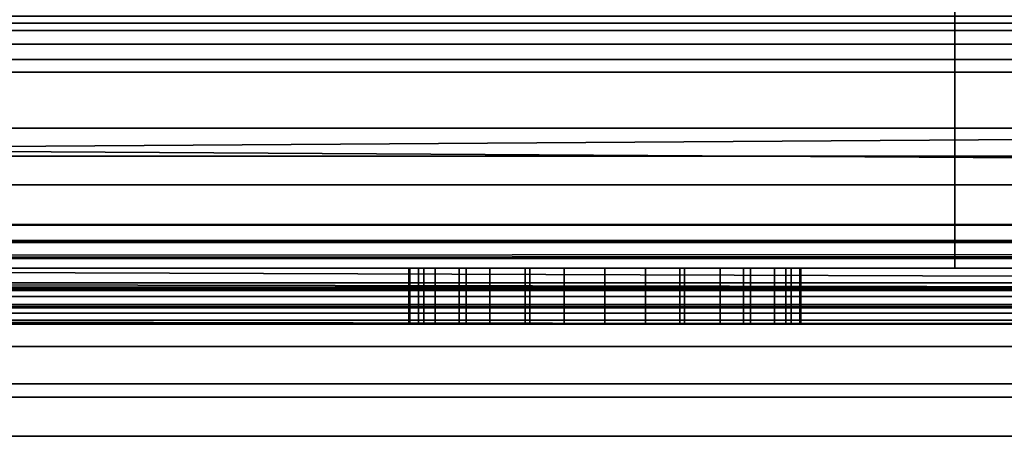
# Model space of a CAD drawing. Header units: millimetres. Extents: x -503 to 6703, y -110 to 249.
# Tile 681 of 1056: x 2616.55 to 2634.13, y -30 to -22.56. Entities that reach past the tile are written whole.
import ezdxf

# ---------------------------------------------------------------- set-up
doc = ezdxf.new("R2010")
doc.units = ezdxf.units.MM
doc.layers.add('151', color=7, linetype='Continuous', true_color=0xffffff)

# ---------------------------------------------------------------- blocks, each defined once
blk = doc.blocks.new('UG_SURFACE_210')
at = {"layer": '151', "color": 250, "linetype": 'Continuous', "lineweight": 35}
for points in [[(2591.5, -21.648, 0.728), (3408.5, -21.648, 0.728), (3408.5, -22.621, 1.379), (2591.5, -22.621, 1.379)], [(2591.5, -23.5, 23.5), (3408.5, -23.5, 23.5), (3408.5, -22.5, 23.5), (2591.5, -22.5, 23.5)], [(2591.5, -22.621, 1.379), (3408.5, -22.621, 1.379), (3408.5, -23.272, 2.352), (2591.5, -23.272, 2.352)], [(2591.5, -23.272, 2.352), (3408.5, -23.272, 2.352), (3408.5, -23.5, 3.5), (2591.5, -23.5, 3.5)], [(2591.5, -23.5, 3.5), (3408.5, -23.5, 3.5), (3408.5, -23.5, 23.5), (2591.5, -23.5, 23.5)]]:
    blk.add_3dface(points, dxfattribs=at)
blk = doc.blocks.new('UG_SURFACE_211')
at = {"layer": '151', "color": 252, "linetype": 'Continuous', "lineweight": 35}
for points in [[(2591.5, -20.228, 24), (3408.5, -20.228, 24), (3408.5, -23.5, 24), (2591.5, -23.5, 24)], [(2591.5, -24.5, 30.5), (3408.5, -24.5, 30.5), (3408.5, -20.25, 30.5), (2591.5, -20.25, 30.5)], [(2591.5, -23, 28), (3408.5, -23, 28), (3408.5, -23.5, 29.5), (2591.5, -23.5, 29.5)], [(2591.5, -23.5, 26.5), (3408.5, -23.5, 26.5), (3408.5, -23, 28), (2591.5, -23, 28)], [(2591.5, -23.5, 0.5), (3408.5, -23.5, 0.5), (3408.5, -24.5, 0.5), (2591.5, -24.5, 0.5)], [(2591.5, -23.5, 24), (3408.5, -23.5, 24), (3408.5, -23.5, 0.5), (2591.5, -23.5, 0.5)], [(2591.5, -23.5, 29.5), (3408.5, -23.5, 29.5), (3408.5, -24.5, 29.5), (2591.5, -24.5, 29.5)], [(2591.5, -24.5, 26.5), (3408.5, -24.5, 26.5), (3408.5, -23.5, 26.5), (2591.5, -23.5, 26.5)], [(2591.5, -24.5, 0.5), (3408.5, -24.5, 0.5), (3408.5, -24.5, 26.5), (2591.5, -24.5, 26.5)], [(2591.5, -24.5, 29.5), (3408.5, -24.5, 29.5), (3408.5, -24.5, 30.5), (2591.5, -24.5, 30.5)]]:
    blk.add_3dface(points, dxfattribs=at)
blk = doc.blocks.new('UG_SURFACE_213')
at = {"layer": '151', "color": 35, "linetype": 'Continuous', "lineweight": 35}
for points in [[(2594, -14.5, 1002), (2668, -14.5, 1002), (2668, -27, 1002), (2594, -27, 1002)], [(2668, -14.5, 1159), (2594, -14.5, 1159), (2594, -27, 1159), (2668, -27, 1159)], [(2633.25, -14.5, 1003), (2594, -14.5, 1003), (2594, -27, 1003), (2633.25, -27, 1003)], [(2633.25, -27, 1158), (2594, -27, 1158), (2594, -14.5, 1158), (2633.25, -14.5, 1158)], [(2636.75, -14.5, 1003), (2633.25, -14.5, 1003), (2633.25, -27, 1003), (2636.75, -27, 1003)], [(2633.25, -14.5, 1158), (2636.75, -14.5, 1158), (2636.75, -27, 1158), (2633.25, -27, 1158)], [(3409, -30, 2017), (3409, -19.41, 2017), (2591, -19.41, 2017), (2591, -24.75, 2017)], [(2593, -19.41, 30.5), (3407, -19.41, 30.5), (2591, -25, 30.5), (2591, -24.75, 30.5)], [(3407, -19.41, 30.5), (3409, -19.41, 30.5), (3409, -25, 30.5), (2591, -25, 30.5)], [(2681, -22.753, 1171.853), (2594, -22.753, 1171.853), (2594, -19.5, 1172.5), (2681, -19.5, 1172.5)], [(2681, -19.5, 996.5), (2594, -19.5, 996.5), (2594, -22.753, 997.147), (2681, -22.753, 997.147)], [(2681, -25.51, 1170.01), (2594, -25.51, 1170.01), (2594, -22.753, 1171.853), (2681, -22.753, 1171.853)], [(2681, -22.753, 997.147), (2594, -22.753, 997.147), (2594, -25.51, 998.99), (2681, -25.51, 998.99)], [(2591, -24.75, 2017), (2591, -30, 2017), (3409, -30, 2017)], [(2591, -30), (2591, -25), (3409, -25), (3409, -30)], [(2591, -25), (2591, -25, 30.5), (3409, -25, 30.5), (3409, -25)], [(2681, -27.353, 1167.253), (2594, -27.353, 1167.253), (2594, -25.51, 1170.01), (2681, -25.51, 1170.01)], [(2681, -25.51, 998.99), (2594, -25.51, 998.99), (2594, -27.353, 1001.747), (2681, -27.353, 1001.747)], [(2594, -27, 1002), (2668, -27, 1002), (2667.979, -27.257, 1002.051)], [(2667.979, -27.257, 1002.051), (2594, -27.26, 1002.035), (2594, -27, 1002)], [(2668, -27, 1159), (2594, -27, 1159), (2594, -27.383, 1158.924), (2667.969, -27.383, 1158.924)], [(2594, -27, 1014.25), (2624.525, -27, 1021.525), (2625.661, -27, 1020.766)], [(2594, -27, 1014.25), (2623.766, -27, 1022.661), (2624.525, -27, 1021.525)], [(2625.661, -27, 1020.766), (2627, -27, 1020.5), (2633.25, -27, 1014.25), (2594, -27, 1014.25)], [(2594, -27, 1014.25), (2594, -27, 1035), (2623.5, -27, 1026), (2623.5, -27, 1024)], [(2594, -27, 1035), (2623.766, -27, 1027.339), (2623.5, -27, 1026)], [(2594, -27, 1035), (2633.25, -27, 1035), (2627, -27, 1029.5), (2625.661, -27, 1029.234)], [(2623.5, -27, 1024), (2623.766, -27, 1022.661), (2594, -27, 1014.25)], [(2625.661, -27, 1029.234), (2624.525, -27, 1028.475), (2594, -27, 1035)], [(2624.525, -27, 1028.475), (2623.766, -27, 1027.339), (2594, -27, 1035)], [(2594, -27, 1097.25), (2623.969, -27, 1102.25), (2624.943, -27, 1101.168)], [(2633.25, -27, 1097.25), (2594, -27, 1097.25), (2626.272, -27, 1100.577), (2627.728, -27, 1100.577)], [(2594, -27, 1097.25), (2623.519, -27, 1103.634), (2623.969, -27, 1102.25)], [(2624.943, -27, 1101.168), (2626.272, -27, 1100.577), (2594, -27, 1097.25)], [(2594, -27, 1110.75), (2624.399, -27, 1106.342), (2623.671, -27, 1105.082)], [(2594, -27, 1110.75), (2633.25, -27, 1110.75), (2627, -27, 1107.5), (2625.576, -27, 1107.197)], [(2625.576, -27, 1107.197), (2624.399, -27, 1106.342), (2594, -27, 1110.75)], [(2623.671, -27, 1105.082), (2623.519, -27, 1103.634), (2594, -27, 1097.25), (2594, -27, 1110.75)], [(2633.25, -27, 1158), (2633.25, -27, 1129.75), (2594, -27, 1129.75), (2594, -27, 1158)], [(2633.25, -27, 1129.75), (2633.25, -27, 1110.75), (2594, -27, 1110.75), (2594, -27, 1129.75)], [(2633.25, -27, 1097.25), (2633.25, -27, 1090.5), (2594, -27, 1090.5), (2594, -27, 1097.25)], [(2633.25, -27, 1090.5), (2633.25, -27, 1035), (2594, -27, 1035), (2594, -27, 1090.5)], [(2633.25, -27, 1014.25), (2633.25, -27, 1003), (2594, -27, 1003), (2594, -27, 1014.25)], [(2623.5, -28, 1026), (2623.5, -27, 1026), (2623.766, -27, 1027.339), (2623.766, -28, 1027.339)], [(2623.5, -27, 1024), (2623.5, -27, 1026), (2623.5, -28, 1026), (2623.5, -28, 1024)], [(2623.766, -28, 1022.661), (2623.766, -27, 1022.661), (2623.5, -27, 1024), (2623.5, -28, 1024)], [(2623.519, -28, 1103.634), (2623.519, -27, 1103.634), (2623.671, -27, 1105.082), (2623.671, -28, 1105.082)], [(2623.969, -28, 1102.25), (2623.969, -27, 1102.25), (2623.519, -27, 1103.634), (2623.519, -28, 1103.634)], [(2623.671, -28, 1105.082), (2623.671, -27, 1105.082), (2624.399, -27, 1106.342), (2624.399, -28, 1106.342)], [(2623.766, -28, 1027.339), (2623.766, -27, 1027.339), (2624.525, -27, 1028.475), (2624.525, -28, 1028.475)], [(2624.525, -28, 1021.525), (2624.525, -27, 1021.525), (2623.766, -27, 1022.661), (2623.766, -28, 1022.661)], [(2624.943, -28, 1101.168), (2624.943, -27, 1101.168), (2623.969, -27, 1102.25), (2623.969, -28, 1102.25)], [(2624.399, -28, 1106.342), (2624.399, -27, 1106.342), (2625.576, -27, 1107.197), (2625.576, -28, 1107.197)], [(2624.525, -28, 1028.475), (2624.525, -27, 1028.475), (2625.661, -27, 1029.234), (2625.661, -28, 1029.234)], [(2625.661, -28, 1020.766), (2625.661, -27, 1020.766), (2624.525, -27, 1021.525), (2624.525, -28, 1021.525)], [(2626.272, -28, 1100.577), (2626.272, -27, 1100.577), (2624.943, -27, 1101.168), (2624.943, -28, 1101.168)], [(2625.576, -28, 1107.197), (2625.576, -27, 1107.197), (2627, -27, 1107.5), (2627, -28, 1107.5)], [(2625.661, -28, 1029.234), (2625.661, -27, 1029.234), (2627, -27, 1029.5), (2627, -28, 1029.5)], [(2627, -28, 1020.5), (2627, -27, 1020.5), (2625.661, -27, 1020.766), (2625.661, -28, 1020.766)], [(2627.728, -28, 1100.577), (2627.728, -27, 1100.577), (2626.272, -27, 1100.577), (2626.272, -28, 1100.577)], [(2633.25, -27, 1014.25), (2627, -27, 1020.5), (2628.339, -27, 1020.766)], [(2628.424, -27, 1107.197), (2627, -27, 1107.5), (2633.25, -27, 1110.75)], [(2628.339, -27, 1029.234), (2627, -27, 1029.5), (2633.25, -27, 1035)], [(2627, -28, 1029.5), (2627, -27, 1029.5), (2628.339, -27, 1029.234), (2628.339, -28, 1029.234)], [(2628.339, -28, 1020.766), (2628.339, -27, 1020.766), (2627, -27, 1020.5), (2627, -28, 1020.5)], [(2627, -28, 1107.5), (2627, -27, 1107.5), (2628.424, -27, 1107.197), (2628.424, -28, 1107.197)], [(2633.25, -27, 1097.25), (2627.728, -27, 1100.577), (2629.057, -27, 1101.168)], [(2629.057, -28, 1101.168), (2629.057, -27, 1101.168), (2627.728, -27, 1100.577), (2627.728, -28, 1100.577)], [(2633.25, -27, 1035), (2629.475, -27, 1028.475), (2628.339, -27, 1029.234)], [(2628.339, -27, 1020.766), (2629.475, -27, 1021.525), (2633.25, -27, 1014.25)], [(2628.339, -28, 1029.234), (2628.339, -27, 1029.234), (2629.475, -27, 1028.475), (2629.475, -28, 1028.475)], [(2629.475, -28, 1021.525), (2629.475, -27, 1021.525), (2628.339, -27, 1020.766), (2628.339, -28, 1020.766)], [(2633.25, -27, 1110.75), (2629.601, -27, 1106.342), (2628.424, -27, 1107.197)], [(2628.424, -28, 1107.197), (2628.424, -27, 1107.197), (2629.601, -27, 1106.342), (2629.601, -28, 1106.342)], [(2629.057, -27, 1101.168), (2630.031, -27, 1102.25), (2633.25, -27, 1097.25)], [(2630.031, -28, 1102.25), (2630.031, -27, 1102.25), (2629.057, -27, 1101.168), (2629.057, -28, 1101.168)], [(2633.25, -27, 1035), (2630.234, -27, 1027.339), (2629.475, -27, 1028.475)], [(2629.475, -27, 1021.525), (2630.234, -27, 1022.661), (2633.25, -27, 1014.25)], [(2629.475, -28, 1028.475), (2629.475, -27, 1028.475), (2630.234, -27, 1027.339), (2630.234, -28, 1027.339)], [(2630.234, -28, 1022.661), (2630.234, -27, 1022.661), (2629.475, -27, 1021.525), (2629.475, -28, 1021.525)], [(2630.329, -27, 1105.082), (2629.601, -27, 1106.342), (2633.25, -27, 1110.75)], [(2629.601, -28, 1106.342), (2629.601, -27, 1106.342), (2630.329, -27, 1105.082), (2630.329, -28, 1105.082)], [(2630.031, -27, 1102.25), (2630.481, -27, 1103.634), (2633.25, -27, 1097.25)], [(2630.481, -28, 1103.634), (2630.481, -27, 1103.634), (2630.031, -27, 1102.25), (2630.031, -28, 1102.25)], [(2633.25, -27, 1014.25), (2630.234, -27, 1022.661), (2630.5, -27, 1024)], [(2630.5, -27, 1026), (2630.234, -27, 1027.339), (2633.25, -27, 1035)], [(2630.234, -28, 1027.339), (2630.234, -27, 1027.339), (2630.5, -27, 1026), (2630.5, -28, 1026)], [(2630.5, -28, 1024), (2630.5, -27, 1024), (2630.234, -27, 1022.661), (2630.234, -28, 1022.661)], [(2633.25, -27, 1110.75), (2633.25, -27, 1097.25), (2630.481, -27, 1103.634), (2630.329, -27, 1105.082)], [(2630.329, -28, 1105.082), (2630.329, -27, 1105.082), (2630.481, -27, 1103.634), (2630.481, -28, 1103.634)], [(2633.25, -27, 1035), (2633.25, -27, 1014.25), (2630.5, -27, 1024), (2630.5, -27, 1026)], [(2630.5, -27, 1026), (2630.5, -27, 1024), (2630.5, -28, 1024), (2630.5, -28, 1026)], [(2633.25, -27, 1110.75), (2636.75, -27, 1110.75), (2636.75, -27, 1107.185), (2636.055, -27, 1105.045)], [(2636.055, -27, 1105.045), (2636.489, -27, 1100.91), (2633.25, -27, 1097.25), (2633.25, -27, 1110.75)], [(2636.489, -27, 1100.91), (2636.75, -27, 1100.459), (2636.75, -27, 1097.25), (2633.25, -27, 1097.25)], [(2636.75, -27, 1158), (2636.75, -27, 1129.75), (2633.25, -27, 1129.75), (2633.25, -27, 1158)], [(2636.75, -27, 1129.75), (2636.75, -27, 1110.75), (2633.25, -27, 1110.75), (2633.25, -27, 1129.75)], [(2636.75, -27, 1097.25), (2636.75, -27, 1090.5), (2633.25, -27, 1090.5), (2633.25, -27, 1097.25)], [(2636.75, -27, 1090.5), (2636.75, -27, 1035), (2633.25, -27, 1035), (2633.25, -27, 1090.5)], [(2636.75, -27, 1035), (2636.75, -27, 1014.25), (2633.25, -27, 1014.25), (2633.25, -27, 1035)], [(2636.75, -27, 1014.25), (2636.75, -27, 1003), (2633.25, -27, 1003), (2633.25, -27, 1014.25)], [(2594, -27.26, 1002.035), (2667.979, -27.257, 1002.051), (2667.969, -27.383, 1002.076)], [(2594, -27.26, 1002.035), (2667.969, -27.383, 1002.076), (2667.944, -27.503, 1002.136)], [(2667.944, -27.503, 1002.136), (2594, -27.503, 1002.136), (2594, -27.26, 1002.035)], [(2681, -28, 1164), (2594, -28, 1164), (2594, -27.353, 1167.253), (2681, -27.353, 1167.253)], [(2681, -27.353, 1001.747), (2594, -27.353, 1001.747), (2594, -27.503, 1002.136), (2667.944, -27.503, 1002.136)], [(2667.969, -27.383, 1158.924), (2594, -27.383, 1158.924), (2594, -27.707, 1158.707), (2667.879, -27.707, 1158.707)], [(2667.879, -27.707, 1158.707), (2594, -27.707, 1158.707), (2594, -27.924, 1158.383), (2667.744, -27.924, 1158.383)], [(2667.744, -27.924, 1158.383), (2594, -27.924, 1158.383), (2594, -28, 1158), (2667.586, -28, 1158)], [(2667.586, -28, 1158), (2594, -28, 1158), (2594, -28, 1164), (2681, -28, 1164)], [(2630.234, -28, 1027.339), (2623.5, -28, 1026), (2623.766, -28, 1027.339), (2624.525, -28, 1028.475)], [(2623.5, -28, 1024), (2628.339, -28, 1020.766), (2627, -28, 1020.5), (2625.661, -28, 1020.766)], [(2623.5, -28, 1024), (2630.5, -28, 1024), (2630.234, -28, 1022.661), (2629.475, -28, 1021.525)], [(2629.475, -28, 1021.525), (2628.339, -28, 1020.766), (2623.5, -28, 1024)], [(2630.5, -28, 1026), (2630.5, -28, 1024), (2623.5, -28, 1024), (2623.5, -28, 1026)], [(2630.234, -28, 1027.339), (2630.5, -28, 1026), (2623.5, -28, 1026)], [(2625.661, -28, 1020.766), (2624.525, -28, 1021.525), (2623.766, -28, 1022.661), (2623.5, -28, 1024)], [(2623.969, -28, 1102.25), (2623.519, -28, 1103.634), (2623.671, -28, 1105.082), (2627, -28, 1104)], [(2623.671, -28, 1105.082), (2624.399, -28, 1106.342), (2625.576, -28, 1107.197), (2627, -28, 1104)], [(2626.272, -28, 1100.577), (2624.943, -28, 1101.168), (2623.969, -28, 1102.25), (2627, -28, 1104)], [(2624.525, -28, 1028.475), (2625.661, -28, 1029.234), (2630.234, -28, 1027.339)], [(2625.576, -28, 1107.197), (2627, -28, 1107.5), (2628.424, -28, 1107.197), (2627, -28, 1104)], [(2625.661, -28, 1029.234), (2627, -28, 1029.5), (2628.339, -28, 1029.234)], [(2628.339, -28, 1029.234), (2629.475, -28, 1028.475), (2630.234, -28, 1027.339), (2625.661, -28, 1029.234)], [(2629.057, -28, 1101.168), (2627.728, -28, 1100.577), (2626.272, -28, 1100.577), (2627, -28, 1104)], [(2627, -28, 1104), (2628.424, -28, 1107.197), (2629.601, -28, 1106.342)], [(2629.601, -28, 1106.342), (2630.329, -28, 1105.082), (2630.481, -28, 1103.634), (2627, -28, 1104)], [(2630.481, -28, 1103.634), (2630.031, -28, 1102.25), (2629.057, -28, 1101.168), (2627, -28, 1104)], [(2578, -30, 2030), (2578, -43.5, 2030), (3422, -43.5, 2030), (3422, -42.218, 2030)], [(3422, -42.218, 2030), (3422, -30, 2030), (2578, -30, 2030)], [(2578, -30, 2030), (3422, -30, 2030), (3409, -30, 2017), (2591, -30, 2017)], [(3422, -41.5), (2578, -41.5), (2578, -30), (2591, -30)], [(3422, -41.5), (2591, -30), (3409, -30)]]:
    blk.add_3dface(points, dxfattribs=at)
blk = doc.blocks.new('UG_SURFACE_235')
at = {"layer": '151', "color": 252, "linetype": 'Continuous', "lineweight": 35}
for points in [[(2668, -14.5, 1159), (2594, -14.5, 1159), (2594, -27, 1159), (2668, -27, 1159)], [(2594, -14.5, 1002), (2668, -14.5, 1002), (2668, -27, 1002), (2594, -27, 1002)], [(2633.25, -14.5, 1003), (2594, -14.5, 1003), (2594, -27, 1003), (2633.25, -27, 1003)], [(2633.25, -27, 1158), (2594, -27, 1158), (2594, -14.5, 1158), (2633.25, -14.5, 1158)], [(2636.75, -14.5, 1003), (2633.25, -14.5, 1003), (2633.25, -27, 1003), (2636.75, -27, 1003)], [(2633.25, -14.5, 1158), (2636.75, -14.5, 1158), (2636.75, -27, 1158), (2633.25, -27, 1158)], [(2668, -27, 1159), (2594, -27, 1159), (2594, -27.383, 1158.924), (2667.969, -27.383, 1158.924)], [(2667.969, -27.383, 1002.076), (2594, -27.383, 1002.076), (2594, -27, 1002), (2668, -27, 1002)], [(2594, -27, 1014.25), (2624.525, -27, 1021.525), (2625.661, -27, 1020.766)], [(2594, -27, 1014.25), (2623.766, -27, 1022.661), (2624.525, -27, 1021.525)], [(2625.661, -27, 1020.766), (2627, -27, 1020.5), (2633.25, -27, 1014.25), (2594, -27, 1014.25)], [(2594, -27, 1014.25), (2594, -27, 1035), (2623.5, -27, 1026), (2623.5, -27, 1024)], [(2594, -27, 1035), (2623.766, -27, 1027.339), (2623.5, -27, 1026)], [(2594, -27, 1035), (2633.25, -27, 1035), (2627, -27, 1029.5), (2625.661, -27, 1029.234)], [(2623.5, -27, 1024), (2623.766, -27, 1022.661), (2594, -27, 1014.25)], [(2625.661, -27, 1029.234), (2624.525, -27, 1028.475), (2594, -27, 1035)], [(2624.525, -27, 1028.475), (2623.766, -27, 1027.339), (2594, -27, 1035)], [(2594, -27, 1097.25), (2623.969, -27, 1102.25), (2624.943, -27, 1101.168)], [(2633.25, -27, 1097.25), (2594, -27, 1097.25), (2626.272, -27, 1100.577), (2627.728, -27, 1100.577)], [(2594, -27, 1097.25), (2623.519, -27, 1103.634), (2623.969, -27, 1102.25)], [(2624.943, -27, 1101.168), (2626.272, -27, 1100.577), (2594, -27, 1097.25)], [(2594, -27, 1110.75), (2624.399, -27, 1106.342), (2623.671, -27, 1105.082)], [(2594, -27, 1110.75), (2633.25, -27, 1110.75), (2627, -27, 1107.5), (2625.576, -27, 1107.197)], [(2625.576, -27, 1107.197), (2624.399, -27, 1106.342), (2594, -27, 1110.75)], [(2623.671, -27, 1105.082), (2623.519, -27, 1103.634), (2594, -27, 1097.25), (2594, -27, 1110.75)], [(2633.25, -27, 1158), (2633.25, -27, 1129.75), (2594, -27, 1129.75), (2594, -27, 1158)], [(2633.25, -27, 1129.75), (2633.25, -27, 1110.75), (2594, -27, 1110.75), (2594, -27, 1129.75)], [(2633.25, -27, 1097.25), (2633.25, -27, 1090.5), (2594, -27, 1090.5), (2594, -27, 1097.25)], [(2633.25, -27, 1090.5), (2633.25, -27, 1035), (2594, -27, 1035), (2594, -27, 1090.5)], [(2633.25, -27, 1014.25), (2633.25, -27, 1003), (2594, -27, 1003), (2594, -27, 1014.25)], [(2623.5, -28, 1026), (2623.5, -27, 1026), (2623.766, -27, 1027.339), (2623.766, -28, 1027.339)], [(2623.5, -27, 1024), (2623.5, -27, 1026), (2623.5, -28, 1026), (2623.5, -28, 1024)], [(2623.766, -28, 1022.661), (2623.766, -27, 1022.661), (2623.5, -27, 1024), (2623.5, -28, 1024)], [(2623.519, -28, 1103.634), (2623.519, -27, 1103.634), (2623.671, -27, 1105.082), (2623.671, -28, 1105.082)], [(2623.969, -28, 1102.25), (2623.969, -27, 1102.25), (2623.519, -27, 1103.634), (2623.519, -28, 1103.634)], [(2623.671, -28, 1105.082), (2623.671, -27, 1105.082), (2624.399, -27, 1106.342), (2624.399, -28, 1106.342)], [(2623.766, -28, 1027.339), (2623.766, -27, 1027.339), (2624.525, -27, 1028.475), (2624.525, -28, 1028.475)], [(2624.525, -28, 1021.525), (2624.525, -27, 1021.525), (2623.766, -27, 1022.661), (2623.766, -28, 1022.661)], [(2624.943, -28, 1101.168), (2624.943, -27, 1101.168), (2623.969, -27, 1102.25), (2623.969, -28, 1102.25)], [(2624.399, -28, 1106.342), (2624.399, -27, 1106.342), (2625.576, -27, 1107.197), (2625.576, -28, 1107.197)], [(2624.525, -28, 1028.475), (2624.525, -27, 1028.475), (2625.661, -27, 1029.234), (2625.661, -28, 1029.234)], [(2625.661, -28, 1020.766), (2625.661, -27, 1020.766), (2624.525, -27, 1021.525), (2624.525, -28, 1021.525)], [(2626.272, -28, 1100.577), (2626.272, -27, 1100.577), (2624.943, -27, 1101.168), (2624.943, -28, 1101.168)], [(2625.576, -28, 1107.197), (2625.576, -27, 1107.197), (2627, -27, 1107.5), (2627, -28, 1107.5)], [(2625.661, -28, 1029.234), (2625.661, -27, 1029.234), (2627, -27, 1029.5), (2627, -28, 1029.5)], [(2627, -28, 1020.5), (2627, -27, 1020.5), (2625.661, -27, 1020.766), (2625.661, -28, 1020.766)], [(2627.728, -28, 1100.577), (2627.728, -27, 1100.577), (2626.272, -27, 1100.577), (2626.272, -28, 1100.577)], [(2627, -28, 1029.5), (2627, -27, 1029.5), (2628.339, -27, 1029.234), (2628.339, -28, 1029.234)], [(2628.339, -28, 1020.766), (2628.339, -27, 1020.766), (2627, -27, 1020.5), (2627, -28, 1020.5)], [(2627, -28, 1107.5), (2627, -27, 1107.5), (2628.424, -27, 1107.197), (2628.424, -28, 1107.197)], [(2633.25, -27, 1014.25), (2627, -27, 1020.5), (2628.339, -27, 1020.766)], [(2628.424, -27, 1107.197), (2627, -27, 1107.5), (2633.25, -27, 1110.75)], [(2628.339, -27, 1029.234), (2627, -27, 1029.5), (2633.25, -27, 1035)], [(2629.057, -28, 1101.168), (2629.057, -27, 1101.168), (2627.728, -27, 1100.577), (2627.728, -28, 1100.577)], [(2633.25, -27, 1097.25), (2627.728, -27, 1100.577), (2629.057, -27, 1101.168)], [(2628.339, -28, 1029.234), (2628.339, -27, 1029.234), (2629.475, -27, 1028.475), (2629.475, -28, 1028.475)], [(2629.475, -28, 1021.525), (2629.475, -27, 1021.525), (2628.339, -27, 1020.766), (2628.339, -28, 1020.766)], [(2633.25, -27, 1035), (2629.475, -27, 1028.475), (2628.339, -27, 1029.234)], [(2628.339, -27, 1020.766), (2629.475, -27, 1021.525), (2633.25, -27, 1014.25)], [(2628.424, -28, 1107.197), (2628.424, -27, 1107.197), (2629.601, -27, 1106.342), (2629.601, -28, 1106.342)], [(2633.25, -27, 1110.75), (2629.601, -27, 1106.342), (2628.424, -27, 1107.197)], [(2630.031, -28, 1102.25), (2630.031, -27, 1102.25), (2629.057, -27, 1101.168), (2629.057, -28, 1101.168)], [(2629.057, -27, 1101.168), (2630.031, -27, 1102.25), (2633.25, -27, 1097.25)], [(2629.475, -28, 1028.475), (2629.475, -27, 1028.475), (2630.234, -27, 1027.339), (2630.234, -28, 1027.339)], [(2630.234, -28, 1022.661), (2630.234, -27, 1022.661), (2629.475, -27, 1021.525), (2629.475, -28, 1021.525)], [(2633.25, -27, 1035), (2630.234, -27, 1027.339), (2629.475, -27, 1028.475)], [(2629.475, -27, 1021.525), (2630.234, -27, 1022.661), (2633.25, -27, 1014.25)], [(2629.601, -28, 1106.342), (2629.601, -27, 1106.342), (2630.329, -27, 1105.082), (2630.329, -28, 1105.082)], [(2630.329, -27, 1105.082), (2629.601, -27, 1106.342), (2633.25, -27, 1110.75)], [(2630.481, -28, 1103.634), (2630.481, -27, 1103.634), (2630.031, -27, 1102.25), (2630.031, -28, 1102.25)], [(2630.031, -27, 1102.25), (2630.481, -27, 1103.634), (2633.25, -27, 1097.25)], [(2630.234, -28, 1027.339), (2630.234, -27, 1027.339), (2630.5, -27, 1026), (2630.5, -28, 1026)], [(2630.5, -28, 1024), (2630.5, -27, 1024), (2630.234, -27, 1022.661), (2630.234, -28, 1022.661)], [(2633.25, -27, 1014.25), (2630.234, -27, 1022.661), (2630.5, -27, 1024)], [(2630.5, -27, 1026), (2630.234, -27, 1027.339), (2633.25, -27, 1035)], [(2630.329, -28, 1105.082), (2630.329, -27, 1105.082), (2630.481, -27, 1103.634), (2630.481, -28, 1103.634)], [(2633.25, -27, 1110.75), (2633.25, -27, 1097.25), (2630.481, -27, 1103.634), (2630.329, -27, 1105.082)], [(2630.5, -27, 1026), (2630.5, -27, 1024), (2630.5, -28, 1024), (2630.5, -28, 1026)], [(2633.25, -27, 1035), (2633.25, -27, 1014.25), (2630.5, -27, 1024), (2630.5, -27, 1026)], [(2633.25, -27, 1110.75), (2636.75, -27, 1110.75), (2636.75, -27, 1107.185), (2636.055, -27, 1105.045)], [(2636.055, -27, 1105.045), (2636.489, -27, 1100.91), (2633.25, -27, 1097.25), (2633.25, -27, 1110.75)], [(2636.489, -27, 1100.91), (2636.75, -27, 1100.459), (2636.75, -27, 1097.25), (2633.25, -27, 1097.25)], [(2636.75, -27, 1158), (2636.75, -27, 1129.75), (2633.25, -27, 1129.75), (2633.25, -27, 1158)], [(2636.75, -27, 1129.75), (2636.75, -27, 1110.75), (2633.25, -27, 1110.75), (2633.25, -27, 1129.75)], [(2636.75, -27, 1097.25), (2636.75, -27, 1090.5), (2633.25, -27, 1090.5), (2633.25, -27, 1097.25)], [(2636.75, -27, 1090.5), (2636.75, -27, 1035), (2633.25, -27, 1035), (2633.25, -27, 1090.5)], [(2636.75, -27, 1035), (2636.75, -27, 1014.25), (2633.25, -27, 1014.25), (2633.25, -27, 1035)], [(2636.75, -27, 1014.25), (2636.75, -27, 1003), (2633.25, -27, 1003), (2633.25, -27, 1014.25)], [(2667.969, -27.383, 1158.924), (2594, -27.383, 1158.924), (2594, -27.707, 1158.707), (2667.879, -27.707, 1158.707)], [(2667.879, -27.707, 1002.293), (2594, -27.707, 1002.293), (2594, -27.383, 1002.076), (2667.969, -27.383, 1002.076)], [(2667.879, -27.707, 1158.707), (2594, -27.707, 1158.707), (2594, -27.924, 1158.383), (2667.744, -27.924, 1158.383)], [(2667.744, -27.924, 1002.617), (2594, -27.924, 1002.617), (2594, -27.707, 1002.293), (2667.879, -27.707, 1002.293)], [(2667.744, -27.924, 1158.383), (2594, -27.924, 1158.383), (2594, -28, 1158), (2633.25, -28, 1158)], [(2594, -27.924, 1002.617), (2636.75, -28, 1003), (2633.25, -28, 1003)], [(2594, -27.924, 1002.617), (2667.744, -27.924, 1002.617), (2640, -28, 1003), (2636.75, -28, 1003)], [(2633.25, -28, 1003), (2594, -28, 1003), (2594, -27.924, 1002.617)], [(2667.744, -27.924, 1158.383), (2633.25, -28, 1158), (2636.75, -28, 1158)], [(2594, -28, 1035), (2624.525, -28, 1028.475), (2625.661, -28, 1029.234)], [(2594, -28, 1035), (2623.766, -28, 1027.339), (2624.525, -28, 1028.475)], [(2625.661, -28, 1029.234), (2627, -28, 1029.5), (2633.25, -28, 1035), (2594, -28, 1035)], [(2594, -28, 1035), (2594, -28, 1014.25), (2623.5, -28, 1024), (2623.5, -28, 1026)], [(2594, -28, 1014.25), (2623.766, -28, 1022.661), (2623.5, -28, 1024)], [(2594, -28, 1014.25), (2633.25, -28, 1014.25), (2627, -28, 1020.5), (2625.661, -28, 1020.766)], [(2623.5, -28, 1026), (2623.766, -28, 1027.339), (2594, -28, 1035)], [(2625.661, -28, 1020.766), (2624.525, -28, 1021.525), (2594, -28, 1014.25)], [(2624.525, -28, 1021.525), (2623.766, -28, 1022.661), (2594, -28, 1014.25)], [(2594, -28, 1110.75), (2624.399, -28, 1106.342), (2625.576, -28, 1107.197)], [(2594, -28, 1110.75), (2594, -28, 1097.25), (2623.519, -28, 1103.634), (2623.671, -28, 1105.082)], [(2623.671, -28, 1105.082), (2624.399, -28, 1106.342), (2594, -28, 1110.75)], [(2594, -28, 1097.25), (2626.272, -28, 1100.577), (2624.943, -28, 1101.168)], [(2625.576, -28, 1107.197), (2627, -28, 1107.5), (2633.25, -28, 1110.75), (2594, -28, 1110.75)], [(2624.943, -28, 1101.168), (2623.969, -28, 1102.25), (2594, -28, 1097.25)], [(2594, -28, 1097.25), (2633.25, -28, 1097.25), (2627.728, -28, 1100.577), (2626.272, -28, 1100.577)], [(2623.969, -28, 1102.25), (2623.519, -28, 1103.634), (2594, -28, 1097.25)], [(2594, -28, 1158), (2594, -28, 1129.75), (2633.25, -28, 1129.75), (2633.25, -28, 1158)], [(2594, -28, 1129.75), (2594, -28, 1110.75), (2633.25, -28, 1110.75), (2633.25, -28, 1129.75)], [(2594, -28, 1097.25), (2594, -28, 1090.5), (2633.25, -28, 1090.5), (2633.25, -28, 1097.25)], [(2594, -28, 1090.5), (2594, -28, 1035), (2633.25, -28, 1035), (2633.25, -28, 1090.5)], [(2594, -28, 1014.25), (2594, -28, 1003), (2633.25, -28, 1003), (2633.25, -28, 1014.25)], [(2633.25, -28, 1035), (2627, -28, 1029.5), (2628.339, -28, 1029.234)], [(2633.25, -28, 1110.75), (2627, -28, 1107.5), (2628.424, -28, 1107.197)], [(2628.339, -28, 1020.766), (2627, -28, 1020.5), (2633.25, -28, 1014.25)], [(2629.057, -28, 1101.168), (2627.728, -28, 1100.577), (2633.25, -28, 1097.25)], [(2633.25, -28, 1014.25), (2629.475, -28, 1021.525), (2628.339, -28, 1020.766)], [(2628.339, -28, 1029.234), (2629.475, -28, 1028.475), (2633.25, -28, 1035)], [(2628.424, -28, 1107.197), (2629.601, -28, 1106.342), (2633.25, -28, 1110.75)], [(2633.25, -28, 1097.25), (2630.031, -28, 1102.25), (2629.057, -28, 1101.168)], [(2633.25, -28, 1035), (2629.475, -28, 1028.475), (2630.234, -28, 1027.339)], [(2633.25, -28, 1014.25), (2630.234, -28, 1022.661), (2629.475, -28, 1021.525)], [(2633.25, -28, 1110.75), (2629.601, -28, 1106.342), (2630.329, -28, 1105.082)], [(2633.25, -28, 1097.25), (2630.481, -28, 1103.634), (2630.031, -28, 1102.25)], [(2633.25, -28, 1035), (2630.234, -28, 1027.339), (2630.5, -28, 1026)], [(2630.5, -28, 1024), (2630.234, -28, 1022.661), (2633.25, -28, 1014.25)], [(2630.329, -28, 1105.082), (2630.481, -28, 1103.634), (2633.25, -28, 1097.25), (2633.25, -28, 1110.75)], [(2633.25, -28, 1014.25), (2633.25, -28, 1035), (2630.5, -28, 1026), (2630.5, -28, 1024)], [(2633.25, -28, 1110.75), (2633.25, -28, 1097.25), (2636.489, -28, 1100.91), (2636.055, -28, 1105.045)], [(2633.25, -28, 1097.25), (2636.75, -28, 1097.25), (2636.75, -28, 1100.459), (2636.489, -28, 1100.91)], [(2636.055, -28, 1105.045), (2636.75, -28, 1107.185), (2636.75, -28, 1110.75), (2633.25, -28, 1110.75)], [(2633.25, -28, 1158), (2633.25, -28, 1129.75), (2636.75, -28, 1129.75), (2636.75, -28, 1158)], [(2633.25, -28, 1129.75), (2633.25, -28, 1110.75), (2636.75, -28, 1110.75), (2636.75, -28, 1129.75)], [(2633.25, -28, 1097.25), (2633.25, -28, 1090.5), (2636.75, -28, 1090.5), (2636.75, -28, 1097.25)], [(2633.25, -28, 1090.5), (2633.25, -28, 1035), (2636.75, -28, 1035), (2636.75, -28, 1090.5)], [(2633.25, -28, 1035), (2633.25, -28, 1014.25), (2636.75, -28, 1014.25), (2636.75, -28, 1035)], [(2633.25, -28, 1014.25), (2633.25, -28, 1003), (2636.75, -28, 1003), (2636.75, -28, 1014.25)]]:
    blk.add_3dface(points, dxfattribs=at)
blk = doc.blocks.new('UG_SURFACE_286')
at = {"layer": '151', "color": 252, "linetype": 'Continuous', "lineweight": 35}
for points in [[(2585.5, -26.22, 2021.75), (3414.5, -26.22, 2021.75), (3414.5, 62.62, 2021.75), (2585.5, 62.62, 2021.75)], [(2587, -26.22, 2020.25), (2587, 62.62, 2020.25), (3413, 62.62, 2020.25), (3413, -26.22, 2020.25)], [(2532, -9.3, 2075.25), (2532, -26.22, 2075.25), (3468, -26.22, 2075.25), (3468, -9.3, 2075.25)], [(2533.5, -9.3, 2073.75), (3466.5, -9.3, 2073.75), (3466.5, -26.22, 2073.75), (2533.5, -26.22, 2073.75)], [(3468, -26.22, 2075.25), (2532, -26.22, 2075.25), (2532.059, -26.821, 2075.191)], [(3467.941, -26.821, 2075.191), (3468, -26.22, 2075.25), (2532.059, -26.821, 2075.191)], [(2533.53, -26.528, 2073.72), (2533.5, -26.22, 2073.75), (3466.5, -26.22, 2073.75)], [(2533.53, -26.528, 2073.72), (3466.5, -26.22, 2073.75), (3466.47, -26.528, 2073.72)], [(3414.53, -26.528, 2021.78), (2585.5, -26.22, 2021.75), (2585.47, -26.528, 2021.78)], [(3414.53, -26.528, 2021.78), (3414.5, -26.22, 2021.75), (2585.5, -26.22, 2021.75)], [(2586.941, -26.821, 2020.309), (3413, -26.22, 2020.25), (3413.059, -26.821, 2020.309)], [(2586.941, -26.821, 2020.309), (2587, -26.22, 2020.25), (3413, -26.22, 2020.25)], [(3466.47, -26.528, 2073.72), (3466.38, -26.825, 2073.63), (2533.62, -26.825, 2073.63), (2533.53, -26.528, 2073.72)], [(2585.47, -26.528, 2021.78), (2585.38, -26.825, 2021.87), (3414.62, -26.825, 2021.87)], [(2585.47, -26.528, 2021.78), (3414.62, -26.825, 2021.87), (3414.53, -26.528, 2021.78)], [(2532.059, -26.821, 2075.191), (2532.234, -27.399, 2075.016), (3467.766, -27.399, 2075.016), (3467.941, -26.821, 2075.191)], [(3466.037, -27.337, 2073.287), (2533.963, -27.337, 2073.287), (2533.62, -26.825, 2073.63), (3466.38, -26.825, 2073.63)], [(3414.62, -26.825, 2021.87), (2585.38, -26.825, 2021.87), (2585.037, -27.337, 2022.213), (3414.963, -27.337, 2022.213)], [(3413.059, -26.821, 2020.309), (2586.766, -27.399, 2020.484), (2586.941, -26.821, 2020.309)], [(3413.059, -26.821, 2020.309), (3413.234, -27.399, 2020.484), (2586.766, -27.399, 2020.484)], [(3467.766, -27.399, 2075.016), (2532.234, -27.399, 2075.016), (2532.902, -28.398, 2074.348), (3467.098, -28.398, 2074.348)], [(3465.525, -27.68, 2072.775), (2534.475, -27.68, 2072.775), (2533.963, -27.337, 2073.287), (3466.037, -27.337, 2073.287)], [(3414.963, -27.337, 2022.213), (2585.037, -27.337, 2022.213), (2584.525, -27.68, 2022.725), (3415.475, -27.68, 2022.725)], [(3413.902, -28.398, 2021.152), (2586.098, -28.398, 2021.152), (2586.766, -27.399, 2020.484), (3413.234, -27.399, 2020.484)], [(3464.92, -27.8, 2072.17), (2535.08, -27.8, 2072.17), (2534.475, -27.68, 2072.775), (3465.525, -27.68, 2072.775)], [(3415.475, -27.68, 2022.725), (2584.525, -27.68, 2022.725), (2583.92, -27.8, 2023.33), (3416.08, -27.8, 2023.33)], [(2535.08, -27.8, 2072.17), (3464.92, -27.8, 2072.17), (3416.08, -27.8, 2023.33), (2583.92, -27.8, 2023.33)], [(3467.098, -28.398, 2074.348), (2532.902, -28.398, 2074.348), (2533.901, -29.066, 2073.349), (3466.099, -29.066, 2073.349)], [(3414.901, -29.066, 2022.151), (2585.099, -29.066, 2022.151), (2586.098, -28.398, 2021.152), (3413.902, -28.398, 2021.152)], [(3466.099, -29.066, 2073.349), (2533.901, -29.066, 2073.349), (2535.08, -29.3, 2072.17), (3464.92, -29.3, 2072.17)], [(3416.08, -29.3, 2023.33), (2583.92, -29.3, 2023.33), (2585.099, -29.066, 2022.151), (3414.901, -29.066, 2022.151)], [(2535.08, -29.3, 2072.17), (2583.92, -29.3, 2023.33), (3416.08, -29.3, 2023.33), (3464.92, -29.3, 2072.17)]]:
    blk.add_3dface(points, dxfattribs=at)
blk = doc.blocks.new('UG_SURFACE_297')
at = {"layer": '151', "color": 252, "linetype": 'Continuous', "lineweight": 35}
for points in [[(2588, -21.493, -7.845), (3412, -21.493, -7.845), (3412, -27.644, -10.084), (2588, -27.644, -10.084)], [(2588, -27.986, -9.144), (3412, -27.986, -9.144), (3412, -21.835, -6.906), (2588, -21.835, -6.906)], [(3412, -27.644, -10.084), (3412, -27.986, -9.144), (2588, -27.986, -9.144), (2588, -27.644, -10.084)]]:
    blk.add_3dface(points, dxfattribs=at)

msp = doc.modelspace()

# ---------------------------------------------------------------- linework, layer by layer
at = {"layer": '151', "color": 251, "linetype": 'Continuous', "lineweight": -3, "true_color": 0x636466}
for p, q in [((3408.5, -23, 28), (2591.5, -23, 28)), ((3408.5, -23.5, 29.5), (2591.5, -23.5, 29.5)), ((3408.5, -23.5, 24), (2591.5, -23.5, 24)), ((3408.5, -23.5, 0.5), (2591.5, -23.5, 0.5)), ((3408.5, -23.5, 23.5), (2591.5, -23.5, 23.5)), ((3408.5, -23.5, 3.5), (2591.5, -23.5, 3.5)), ((3408.5, -23.5, 26.5), (2591.5, -23.5, 26.5)), ((3408.5, -24.5, 26.5), (2591.5, -24.5, 26.5)), ((3408.5, -24.5, 0.5), (2591.5, -24.5, 0.5)), ((3408.5, -24.5, 30.5), (2591.5, -24.5, 30.5)), ((3408.5, -24.5, 29.5), (2591.5, -24.5, 29.5)), ((2591, -25, 30.5), (3409, -25, 30.5)), ((3409, -25), (2591, -25)), ((3468, -26.22, 2075.25), (2532, -26.22, 2075.25)), ((3466.5, -26.22, 2073.75), (2533.5, -26.22, 2073.75)), ((3414.5, -26.22, 2021.75), (2585.5, -26.22, 2021.75)), ((3413, -26.22, 2020.25), (2587, -26.22, 2020.25)), ((2667.586, -27, 1003), (2594, -27, 1003)), ((2594, -27, 1159), (2668, -27, 1159)), ((2668, -27, 1002), (2594, -27, 1002)), ((2667.586, -27, 1158), (2594, -27, 1158)), ((2668, -27, 1002), (2594, -27, 1002)), ((2594, -27, 1159), (2668, -27, 1159)), ((2667.586, -27, 1158), (2594, -27, 1158)), ((2667.586, -27, 1003), (2594, -27, 1003)), ((2623.5, -28, 1024), (2623.5, -27, 1024)), ((2623.5, -28, 1026), (2623.5, -27, 1026)), ((2623.5, -27, 1024), (2623.5, -27, 1026)), ((2623.5, -27, 1024), (2623.5, -27, 1026)), ((2623.5, -28, 1026), (2623.5, -27, 1026)), ((2623.5, -28, 1024), (2623.5, -27, 1024)), ((2630.5, -27, 1026), (2630.5, -27, 1024)), ((2630.5, -28, 1024), (2630.5, -27, 1024)), ((2630.5, -28, 1026), (2630.5, -27, 1026)), ((2630.5, -28, 1024), (2630.5, -27, 1024)), ((2630.5, -28, 1026), (2630.5, -27, 1026)), ((2630.5, -27, 1026), (2630.5, -27, 1024)), ((2667.944, -27.503, 1002.136), (2594, -27.503, 1002.136)), ((3412, -27.644, -10.084), (2588, -27.644, -10.084)), ((3464.92, -27.8, 2072.17), (2535.08, -27.8, 2072.17)), ((3416.08, -27.8, 2023.33), (2583.92, -27.8, 2023.33)), ((3412, -27.986, -9.144), (2588, -27.986, -9.144)), ((2681, -28, 1164), (2594, -28, 1164)), ((2667.586, -28, 1158), (2594, -28, 1158)), ((2594, -28, 1003), (2667.586, -28, 1003)), ((2667.586, -28, 1158), (2594, -28, 1158)), ((2623.5, -28, 1024), (2623.5, -28, 1026)), ((2623.5, -28, 1024), (2623.5, -28, 1026)), ((2630.5, -28, 1026), (2630.5, -28, 1024)), ((2630.5, -28, 1026), (2630.5, -28, 1024)), ((3464.92, -29.3, 2072.17), (2535.08, -29.3, 2072.17)), ((3416.08, -29.3, 2023.33), (2583.92, -29.3, 2023.33))]:
    msp.add_line(p, q, dxfattribs=at)
at = {"layer": '151', "color": 251, "linetype": 'Continuous', "lineweight": -3, "true_color": 0x636466, "extrusion": (0, 1, 0)}
for centre in [(-2627, 1104, -27), (-2627, 1104, -27), (-2627, 1104, -28), (-2627, 1104, -28)]:
    msp.add_circle(centre, 3.5, dxfattribs=at)
for centre, start, end in [((-2627, 1024, -27), 180, 0), ((-2627, 1026, -27), 0, 180), ((-2627, 1026, -27), 0, 180), ((-2627, 1024, -27), 180, 0), ((-2627, 1026, -28), 0, 180), ((-2627, 1024, -28), 180, 0), ((-2627, 1024, -28), 180, 0), ((-2627, 1026, -28), 0, 180)]:
    msp.add_arc(centre, 3.5, start, end, dxfattribs=at)

# ---------------------------------------------------------------- block references
at = {"layer": '151', "color": 251, "linetype": 'Continuous', "lineweight": -3, "true_color": 0x636466}
for name in ['UG_SURFACE_286', 'UG_SURFACE_213', 'UG_SURFACE_297', 'UG_SURFACE_235', 'UG_SURFACE_211', 'UG_SURFACE_210']:
    msp.add_blockref(name, (0, 0), dxfattribs=at)

doc.saveas('drawing.dxf')
